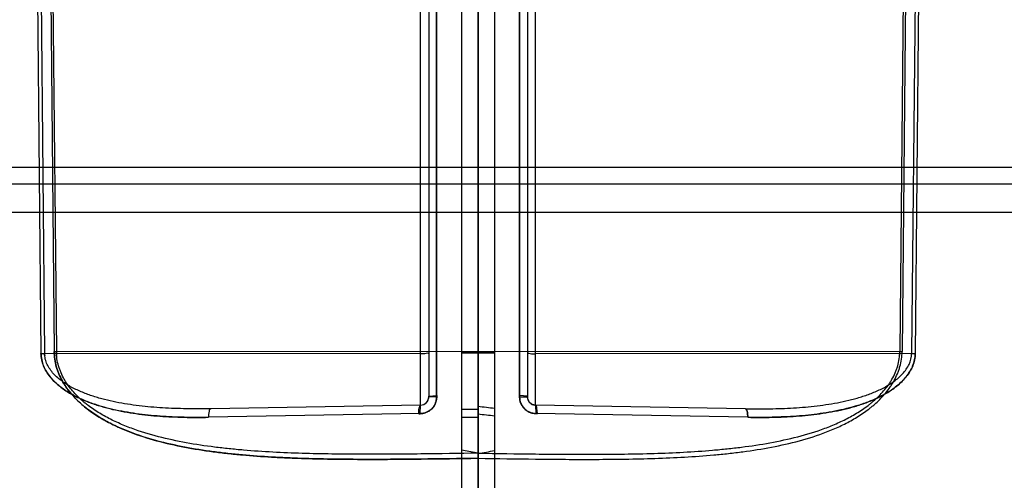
# Model space of a CAD drawing. Header units: millimetres. Extents: x 0 to 297, y 0 to 210.
# Tile 281 of 455: x 145.645 to 146.063, y 159.459 to 159.655. Entities that reach past the tile are written whole.
import ezdxf

# ---------------------------------------------------------------- set-up
doc = ezdxf.new("R2010")
doc.units = ezdxf.units.MM
doc.header["$LTSCALE"] = 16.335
for name, color, linetype in [('INTFCLR_1', 7, 'CONTINUOUS'), ('INTFCLR_144815', 7, 'CONTINUOUS'), ('INTFCLR_72935', 7, 'CONTINUOUS')]:
    doc.layers.add(name, color=color, linetype=linetype)

msp = doc.modelspace()

# ---------------------------------------------------------------- linework, layer by layer
at = {"layer": 'INTFCLR_1', "color": 6, "linetype": 'Continuous'}
for p, q in [((145.8396077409, 157.093467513), (145.8396077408, 160.3379506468)), ((145.8326077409, 160.3367163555), (145.8326077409, 157.0717026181)), ((145.8396077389, 159.4687123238), (145.8396077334, 159.4687926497))]:
    msp.add_line(p, q, dxfattribs=at)
at = {"layer": 'INTFCLR_1', "color": 9, "linetype": 'Continuous'}
for p, q in [((145.8640466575, 159.4913043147), (145.8640466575, 159.7014243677)), ((145.8572606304, 159.4946701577), (145.8572577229, 159.6977912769)), ((145.8572577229, 159.6977912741), (145.8572606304, 159.4946701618)), ((145.8606077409, 159.6979249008), (145.8606077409, 159.4948037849)), ((146.0205980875, 159.6820745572), (146.0189479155, 159.5140734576)), ((146.0215404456, 159.682074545), (146.0198976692, 159.5140734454)), ((146.0255708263, 159.68127601), (146.02396035, 159.5132749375)), ((146.0271054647, 159.6812759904), (146.0255064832, 159.5132749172)), ((145.8396077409, 159.5139539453), (145.8326077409, 159.5139068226)), ((145.8396077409, 159.5133723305), (145.8326077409, 159.5133723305)), ((146.0189479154, 159.5140734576), (145.8396077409, 159.5139539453)), ((146.02396035, 159.5132749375), (145.8640466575, 159.5131683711)), ((145.8606077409, 159.4948037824), (145.8572606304, 159.4946701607)), ((145.8396077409, 159.489368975), (145.8326077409, 159.489368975)), ((145.9533156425, 159.4897461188), (145.8640466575, 159.4913043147)), ((145.8640466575, 159.4913043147), (145.8641986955, 159.4876712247)), ((145.8396077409, 159.4860088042), (145.8326077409, 159.4860088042)), ((145.9542482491, 159.4861130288), (145.8641986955, 159.4876712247)), ((145.8396077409, 159.4708848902), (145.8326077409, 159.4721145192)), ((145.8396077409, 159.4687123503), (145.8326077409, 159.4686651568))]:
    msp.add_line(p, q, dxfattribs=at)
at = {"layer": 'INTFCLR_1', "color": 7, "linetype": 'Continuous'}
for p, q in [((145.8605913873, 159.4951419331), (145.8572276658, 159.4953464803)), ((145.8572606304, 159.4946701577), (145.8606077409, 159.4948037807)), ((145.8648794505, 159.4876268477), (145.8643840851, 159.4912821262))]:
    msp.add_line(p, q, dxfattribs=at)
at = {"layer": 'INTFCLR_1', "color": 9, "linetype": 'Continuous'}
for centre, radius, start, end in [((145.9968350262, 159.5143041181), 0.0221140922, 354.9677313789, 359.4023666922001), ((146.0194234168, 159.5626293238), 0.0485581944, 269.438927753, 270.5595984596), ((146.0135012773, 159.5133917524), 0.010459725, 354.3627565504, 359.3601037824), ((146.0247344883, 159.5947071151), 0.0814358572, 269.4553317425, 270.5431600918), ((145.8641077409, 159.4948037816), 0.0035, 179.9999999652, 269.0000000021)]:
    msp.add_arc(centre, radius, start, end, dxfattribs=at)
for points, knots in [([(145.8396077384, 159.4687123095), (145.8477553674, 159.4685705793), (145.8644000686, 159.468323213), (145.8894708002, 159.4681617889), (145.9105824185, 159.4684412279), (145.9273554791, 159.4691668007), (145.937776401, 159.4699047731), (145.9460630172, 159.4707223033), (145.9542531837, 159.4717073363), (145.9643580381, 159.4732984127), (145.976273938, 159.4759732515), (145.9859468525, 159.4790497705), (145.9934038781, 159.4821940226), (145.9988065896, 159.4849506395), (146.0030990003, 159.4876369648), (146.0059529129, 159.4897590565), (146.0075404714, 159.4910541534), (146.0098687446, 159.4930796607), (146.0124019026, 159.4956844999), (146.0145953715, 159.4985859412), (146.0157451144, 159.5003507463), (146.0168160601, 159.502187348), (146.0177456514, 159.5041133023), (146.0185088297, 159.5061189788), (146.0194766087, 159.5092063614), (146.0198765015, 159.5119176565), (146.0198976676, 159.5140734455)], [0, 0, 0, 0, 0.1227993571, 0.2508525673, 0.3778081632, 0.4409136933, 0.5038294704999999, 0.5352095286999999, 0.5663863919, 0.6281343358, 0.6892733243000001, 0.7502731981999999, 0.7807844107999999, 0.8111421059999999, 0.8415834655, 0.8569595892, 0.8647078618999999, 0.8724518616, 0.9034658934, 0.9192113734, 0.9271979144, 0.9351937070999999, 0.9512399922, 0.9593503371, 0.9675117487, 1, 1, 1, 1]), ([(145.8396077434, 159.4708848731), (145.847722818, 159.4707429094), (145.8642882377, 159.4704933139), (145.8892331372, 159.4703189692), (145.9102281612, 159.4705683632), (145.9269089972, 159.4712471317), (145.9372726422, 159.4719430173), (145.9455140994, 159.472716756), (145.9536578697, 159.4736503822), (145.9637035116, 159.4751606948), (145.975549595, 159.4777041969), (145.9851701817, 159.4806340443), (145.9925903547, 159.4836328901), (145.9979618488, 159.4862607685), (146.0022332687, 159.488824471), (146.0050756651, 159.4908523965), (146.0066554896, 159.4920892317), (146.0089662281, 159.4940185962), (146.0114841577, 159.4965018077), (146.0136713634, 159.4992784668), (146.0148160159, 159.5009652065), (146.0158803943, 159.5027175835), (146.0168055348, 159.5045570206), (146.0175654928, 159.5064743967), (146.0185268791, 159.5094182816), (146.0189266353, 159.5120125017), (146.0189479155, 159.5140734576)], [0, 0, 0, 0, 0.1236520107, 0.2524002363, 0.3800415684, 0.4434824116, 0.5067232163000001, 0.5382592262, 0.5695848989, 0.6316002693, 0.6929430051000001, 0.7540350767, 0.7845233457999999, 0.8147910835, 0.8450516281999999, 0.8602925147, 0.8679595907, 0.8756129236, 0.9061563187, 0.9215891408, 0.9293966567, 0.9371991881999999, 0.9528156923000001, 0.9606889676, 0.9685996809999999, 1, 1, 1, 1]), ([(145.8606077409, 159.5130347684), (145.8606077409, 159.5136076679), (145.8626098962, 159.5129108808), (145.8634719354, 159.5131679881), (145.8640466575, 159.5131683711)], [0, 0, 0, 0, 0.4992058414, 1, 1, 1, 1]), ([(145.9533156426, 159.4897461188), (145.9567463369, 159.4896862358), (145.9635657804, 159.4896692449), (145.9737279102, 159.4900374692), (145.9837498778, 159.490904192), (145.9919886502, 159.4921684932), (145.9976587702, 159.4934432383), (146.0008658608, 159.4943074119), (146.0040402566, 159.4952701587), (146.0071575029, 159.4963952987), (146.0101806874, 159.4977188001), (146.0131014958, 159.4991786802), (146.0158803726, 159.5008828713), (146.0184206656, 159.5029005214), (146.0201697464, 159.5045955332), (146.0217027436, 159.5064967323), (146.0233292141, 159.5092700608), (146.0239428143, 159.5116859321), (146.02396035, 159.5132749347)], [0, 0, 0, 0, 0.1292136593, 0.2567537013, 0.3828158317, 0.5078485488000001, 0.570284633, 0.6015750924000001, 0.6329099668, 0.6951914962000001, 0.7262274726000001, 0.7571393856, 0.8181337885, 0.8485216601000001, 0.8791561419, 0.9096848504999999, 0.9401572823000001, 1, 1, 1, 1]), ([(146.0255064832, 159.5132749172), (146.0254978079, 159.5123669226), (146.0252953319, 159.5105494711), (146.0244845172, 159.5079535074), (146.0232624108, 159.5055527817), (146.0217346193, 159.5033829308), (146.0199815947, 159.5014342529), (146.0180637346, 159.4996877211), (146.016020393, 159.4981205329), (146.013180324, 159.4962516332), (146.0094455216, 159.4942628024), (146.0055478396, 159.4926426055), (146.0023623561, 159.4915280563), (145.9991417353, 159.4905252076), (145.9934342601, 159.4890381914), (145.9851043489, 159.4875470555), (145.9749414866, 159.4865092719), (145.964634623, 159.4860521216), (145.9577192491, 159.4860529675), (145.9542482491, 159.4861130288)], [0, 0, 0, 0, 0.0330716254, 0.06608522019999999, 0.0985391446, 0.1307900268, 0.1624655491, 0.1938182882, 0.2251344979, 0.2561583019, 0.3175584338, 0.3789040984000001, 0.4097131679, 0.4404524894, 0.5017351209, 0.6244039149, 0.7482063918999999, 0.8735636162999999, 1, 1, 1, 1]), ([(145.9542482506, 159.4861130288), (145.9577089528, 159.4860531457), (145.9645896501, 159.4860519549), (145.974844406, 159.4865036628), (145.9849609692, 159.4875284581), (145.9932730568, 159.4890043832), (145.9989838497, 159.4904807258), (146.0022164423, 159.4914799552), (146.005424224, 159.4925946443), (146.0085710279, 159.4938949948), (146.0116153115, 159.4954178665), (146.0145736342, 159.4971059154), (146.0173802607, 159.4990734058), (146.0199320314, 159.5013843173), (146.0216969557, 159.5033350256), (146.0229804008, 159.5051482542), (146.0238536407, 159.5067131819), (146.0246083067, 159.5083545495), (146.0251541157, 159.5100952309), (146.0254460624, 159.5118947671), (146.0255020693, 159.5128129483), (146.0255064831, 159.5132749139)], [0, 0, 0, 0, 0.1260551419, 0.2505191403, 0.3736768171, 0.4961457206, 0.5575286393, 0.5883783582, 0.6193467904, 0.6811908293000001, 0.7122024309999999, 0.7432588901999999, 0.8052039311, 0.8365147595, 0.8684817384, 0.9008258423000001, 0.9171649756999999, 0.9336875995, 0.9665699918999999, 0.9831747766, 1, 1, 1, 1]), ([(145.9533156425, 159.4897461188), (145.9537438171, 159.489738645), (145.9542172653, 159.4880232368), (145.9542712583, 159.4869677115), (145.9542482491, 159.4861130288)], [0, 0, 0, 0, 0.3337196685, 1, 1, 1, 1]), ([(145.9542482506, 159.4861130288), (145.9542601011, 159.4865532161), (145.9542172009, 159.4876025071), (145.9540809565, 159.4887658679), (145.9535866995, 159.4897413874), (145.9533156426, 159.4897461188)], [0, 0, 0, 0, 0.3406089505, 0.7903051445, 1, 1, 1, 1])]:
    msp.add_open_spline(points, degree=3, knots=knots, dxfattribs=at)
at = {"layer": 'INTFCLR_1', "color": 7, "linetype": 'Continuous'}
for points, knots in [([(145.8572276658, 159.4953464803), (145.8571838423, 159.4948972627), (145.8572798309, 159.4939868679), (145.8576213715, 159.4919870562), (145.8587406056, 159.4901568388), (145.8603105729, 159.48885615), (145.8615189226, 159.4881972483), (145.8628294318, 159.4877831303), (145.8637428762, 159.487679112), (145.8641986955, 159.4876712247)], [0, 0, 0, 0, 0.1172017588, 0.2351105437, 0.5267661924, 0.6451498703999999, 0.7630181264, 0.8816200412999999, 1, 1, 1, 1]), ([(145.8648794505, 159.4876268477), (145.8644261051, 159.4875913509), (145.8635116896, 159.4877023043), (145.8621656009, 159.4879503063), (145.8606924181, 159.4885879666), (145.8593995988, 159.4895531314), (145.8583903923, 159.490791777), (145.857746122, 159.492000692), (145.8573499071, 159.4933087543), (145.857260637, 159.494217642), (145.8572606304, 159.4946701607)], [0, 0, 0, 0, 0.1177825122, 0.2362078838, 0.353881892, 0.5302427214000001, 0.648152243, 0.7652289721, 0.8827910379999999, 1, 1, 1, 1]), ([(145.8572606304, 159.4946701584), (145.857260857, 159.4940164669), (145.857448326, 159.4926998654), (145.85827069, 159.490884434), (145.8595748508, 159.4893629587), (145.8615305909, 159.4880768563), (145.863204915, 159.4876888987), (145.8641986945, 159.4876712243)], [0, 0, 0, 0, 0.1803810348, 0.361244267, 0.5430015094, 0.7257310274, 1, 1, 1, 1]), ([(145.8640466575, 159.4913043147), (145.8638207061, 159.4913082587), (145.8631453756, 159.491385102), (145.8620802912, 159.4918424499), (145.8608816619, 159.4930618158), (145.8605162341, 159.4943650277), (145.8605913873, 159.4951419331)], [0, 0, 0, 0, 0.1185272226, 0.35449447, 0.5906190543, 1, 1, 1, 1]), ([(145.8606077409, 159.4948037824), (145.8606077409, 159.4945775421), (145.860672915, 159.4939003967), (145.8611122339, 159.4928270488), (145.8623108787, 159.4916081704), (145.8636066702, 159.4912207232), (145.8643840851, 159.4912821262)], [0, 0, 0, 0, 0.1186672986, 0.3548146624, 0.5909612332, 1, 1, 1, 1])]:
    msp.add_open_spline(points, degree=3, knots=knots, dxfattribs=at)
at = {"layer": 'INTFCLR_144815', "color": 9, "linetype": 'Continuous'}
for p, q in [((146.1473760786, 159.5922982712), (145.3988725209, 159.5922982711)), ((145.4058714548, 159.585420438), (146.1423713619, 159.585420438))]:
    msp.add_line(p, q, dxfattribs=at)
at = {"layer": 'INTFCLR_144815', "color": 6, "linetype": 'Continuous'}
msp.add_line((146.1657461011, 159.5731339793), (145.3783784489, 159.5731339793), dxfattribs=at)
at = {"layer": 'INTFCLR_72935', "color": 6, "linetype": 'Continuous'}
for p, q in [((145.8396077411, 160.3379506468), (145.8396072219, 157.0704683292)), ((145.8466077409, 160.3367163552), (145.8466077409, 157.0717026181))]:
    msp.add_line(p, q, dxfattribs=at)
at = {"layer": 'INTFCLR_72935', "color": 9, "linetype": 'Continuous'}
for p, q in [((145.8151688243, 159.4913043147), (145.8151688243, 159.7014243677)), ((145.8186077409, 159.6979249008), (145.8186077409, 159.4948037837)), ((145.8219548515, 159.4946701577), (145.8219577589, 159.6977912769)), ((145.8219577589, 159.6977912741), (145.8219548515, 159.4946701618)), ((145.6521100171, 159.6812759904), (145.6537089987, 159.5132749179)), ((145.6536446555, 159.68127601), (145.6552551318, 159.5132749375)), ((145.6576750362, 159.6820745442), (145.6593178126, 159.5140734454)), ((145.6586173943, 159.6820745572), (145.6602675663, 159.5140734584)), ((145.8151688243, 159.5131683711), (145.6552551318, 159.5132749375)), ((145.8396077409, 159.5139539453), (145.6602675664, 159.5140734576)), ((145.8466077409, 159.5139068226), (145.8396077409, 159.5139539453)), ((145.8466077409, 159.5133723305), (145.8396077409, 159.5133489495)), ((145.8219548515, 159.4946701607), (145.8186077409, 159.494803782)), ((145.8151688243, 159.4913043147), (145.7258998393, 159.4897461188)), ((145.8150167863, 159.4876712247), (145.8151688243, 159.4913043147)), ((145.8150167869, 159.4876712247), (145.7249672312, 159.4861130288))]:
    msp.add_line(p, q, dxfattribs=at)
at = {"layer": 'INTFCLR_72935', "color": 7, "linetype": 'Continuous'}
for p, q in [((145.8219548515, 159.4946701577), (145.8186077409, 159.4948037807)), ((145.8186240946, 159.4951419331), (145.8219878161, 159.4953464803))]:
    msp.add_line(p, q, dxfattribs=at)
at = {"layer": 'INTFCLR_72935', "color": 9, "linetype": 'Continuous'}
for centre, radius, start, end in [((145.6544809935, 159.5947071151), 0.0814358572, 269.4568399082, 270.5446682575), ((145.6657142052, 159.5133917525), 0.0104597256, 180.6398964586, 185.6372435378), ((145.659792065, 159.5626293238), 0.0485581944, 269.4404015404, 270.561072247), ((145.6823804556, 159.5143041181), 0.0221140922, 180.5976333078, 185.0322686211), ((145.8151077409, 159.4948037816), 0.0035, 270.9999999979, 360), ((146.0523365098, 161.3400147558), 1.861407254, 263.4376802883, 263.6545208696), ((146.0219600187, 161.0087656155), 1.5320699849, 263.1642527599, 263.4278386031)]:
    msp.add_arc(centre, radius, start, end, dxfattribs=at)
at = {"layer": 'INTFCLR_72935', "color": 6, "linetype": 'Continuous'}
msp.add_arc((145.6170900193, 160.7852395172), 1.3331813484, 279.6080522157, 279.9133085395, dxfattribs=at)
at = {"layer": 'INTFCLR_72935', "color": 9, "linetype": 'Continuous'}
for points, knots in [([(145.6537089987, 159.5132749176), (145.6537176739, 159.5123669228), (145.6539201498, 159.5105494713), (145.6547309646, 159.5079535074), (145.655953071, 159.5055527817), (145.6574808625, 159.5033829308), (145.6592338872, 159.5014342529), (145.6611517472, 159.4996877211), (145.6631950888, 159.4981205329), (145.6660351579, 159.4962516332), (145.6697699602, 159.4942628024), (145.6736676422, 159.4926426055), (145.6768531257, 159.4915280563), (145.6800737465, 159.4905252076), (145.6857812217, 159.4890381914), (145.6941111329, 159.4875470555), (145.7042739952, 159.4865092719), (145.7145808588, 159.4860521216), (145.7214962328, 159.4860529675), (145.7249672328, 159.4861130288)], [0, 0, 0, 0, 0.0330716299, 0.0660852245, 0.0985391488, 0.1307900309, 0.162465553, 0.193818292, 0.2251345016, 0.2561583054, 0.317558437, 0.3789041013, 0.4097131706, 0.4404524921, 0.5017351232, 0.6244039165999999, 0.7482063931, 0.8735636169, 1, 1, 1, 1]), ([(145.7249672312, 159.4861130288), (145.721506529, 159.4860531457), (145.7146258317, 159.4860519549), (145.7043710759, 159.4865036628), (145.6942545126, 159.4875284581), (145.685942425, 159.4890043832), (145.6802316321, 159.4904807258), (145.6769990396, 159.4914799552), (145.6737912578, 159.4925946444), (145.6706444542, 159.4938949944), (145.6676001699, 159.4954178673), (145.6646418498, 159.4971059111), (145.6618352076, 159.4990734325), (145.659283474, 159.5013842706), (145.6575184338, 159.5033352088), (145.6559728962, 159.5055184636), (145.6547417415, 159.5079257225), (145.6539226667, 159.5105354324), (145.6537177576, 159.512358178), (145.6537089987, 159.5132749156)], [0, 0, 0, 0, 0.1260635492, 0.2505358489, 0.3737017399, 0.4961788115, 0.5575658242, 0.5884176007, 0.6193880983, 0.6812362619, 0.712249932, 0.7433084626, 0.8052576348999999, 0.8365705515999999, 0.8685396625, 0.9008859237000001, 0.9337247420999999, 0.9666093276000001, 1, 1, 1, 1]), ([(145.7258998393, 159.4897461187), (145.7224691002, 159.489686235), (145.7156496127, 159.4896691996), (145.7054874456, 159.4900372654), (145.6954654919, 159.4909043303), (145.6872266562, 159.4921679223), (145.6815566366, 159.4934430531), (145.6783498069, 159.4943079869), (145.6751749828, 159.4952692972), (145.6720582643, 159.496396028), (145.6690346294, 159.4977185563), (145.6661136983, 159.4991783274), (145.6633328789, 159.5008800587), (145.6607960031, 159.5029018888), (145.6590458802, 159.5045959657), (145.657510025, 159.5064932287), (145.6562906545, 159.5085938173), (145.6554703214, 159.5108721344), (145.6552596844, 159.5124740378), (145.6552551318, 159.5132749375)], [0, 0, 0, 0, 0.1291705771, 0.2566665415, 0.3826840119, 0.5076753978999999, 0.570087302, 0.6013656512, 0.6326921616, 0.6949501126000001, 0.7259767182, 0.7568792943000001, 0.8178552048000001, 0.8482296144, 0.8788541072, 0.9093741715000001, 0.9398355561, 0.9698494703, 1, 1, 1, 1]), ([(145.8396077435, 159.4687123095), (145.8314601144, 159.4685705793), (145.8148154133, 159.468323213), (145.7897446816, 159.4681617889), (145.7686330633, 159.4684412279), (145.7518600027, 159.4691668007), (145.7414390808, 159.4699047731), (145.7331524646, 159.4707223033), (145.7249622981, 159.4717073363), (145.7148574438, 159.4732984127), (145.7029415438, 159.4759732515), (145.6932686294, 159.4790497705), (145.6858116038, 159.4821940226), (145.6804088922, 159.4849506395), (145.6761164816, 159.4876369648), (145.6732625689, 159.4897590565), (145.6716750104, 159.4910541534), (145.6693467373, 159.4930796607), (145.6668135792, 159.4956844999), (145.6646201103, 159.4985859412), (145.6634703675, 159.5003507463), (145.6623994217, 159.502187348), (145.6614698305, 159.5041133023), (145.6607066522, 159.5061189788), (145.6597388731, 159.5092063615), (145.6593389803, 159.5119176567), (145.6593178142, 159.5140734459)], [0, 0, 0, 0, 0.1227993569, 0.2508525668, 0.3778081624, 0.4409136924, 0.5038294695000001, 0.5352095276, 0.5663863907, 0.6281343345, 0.689273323, 0.7502731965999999, 0.7807844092, 0.8111421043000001, 0.8415834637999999, 0.8569595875, 0.8647078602, 0.8724518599, 0.9034658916, 0.9192113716, 0.9271979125, 0.9351937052, 0.9512399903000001, 0.9593503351, 0.9675117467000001, 1, 1, 1, 1]), ([(145.6593178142, 159.5140734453), (145.659328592, 159.5129858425), (145.6594972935, 159.510823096), (145.6601738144, 159.5076524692), (145.661229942, 159.5046133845), (145.6626163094, 159.5017380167), (145.6642764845, 159.4990422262), (145.6667808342, 159.4957261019), (145.6703664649, 159.4920233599), (145.6743836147, 159.4888550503), (145.6777679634, 159.4866028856), (145.6812493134, 159.4845246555), (145.6848582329, 159.4826768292), (145.6885597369, 159.4810361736), (145.6941777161, 159.4787627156), (145.7028683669, 159.475994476), (145.7147751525, 159.4733130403), (145.7248909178, 159.4717221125), (145.7330897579, 159.4707309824), (145.741384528, 159.4699059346), (145.74973281, 159.4693178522), (145.7581240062, 159.4688970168), (145.7665719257, 159.4685693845), (145.7771576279, 159.4683321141), (145.7941210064, 159.4681868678), (145.8149401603, 159.4683255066), (145.8315186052, 159.4685717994), (145.8396077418, 159.4687123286)], [0, 0, 0, 0, 0.0163894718, 0.0325708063, 0.04872581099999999, 0.0647522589, 0.0805785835, 0.0963540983, 0.1272955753, 0.1579331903, 0.1732661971, 0.1885321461, 0.2190087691, 0.2342832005, 0.2495341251, 0.3103187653, 0.3714297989, 0.4333009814, 0.4645335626, 0.4958689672, 0.5588993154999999, 0.5906155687, 0.6224705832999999, 0.6862903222, 0.7501580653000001, 0.8780895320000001, 1, 1, 1, 1]), ([(145.8396077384, 159.4708848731), (145.8314926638, 159.4707429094), (145.8149272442, 159.4704933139), (145.7899823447, 159.4703189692), (145.7689873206, 159.4705683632), (145.7523064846, 159.4712471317), (145.7419428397, 159.4719430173), (145.7337013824, 159.472716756), (145.7255576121, 159.4736503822), (145.7155119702, 159.4751606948), (145.7036658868, 159.4777041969), (145.6940453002, 159.4806340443), (145.6866251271, 159.4836328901), (145.6812536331, 159.4862607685), (145.6769822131, 159.488824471), (145.6741398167, 159.4908523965), (145.6725599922, 159.4920892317), (145.6702492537, 159.4940185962), (145.6677313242, 159.4965018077), (145.6655441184, 159.4992784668), (145.6643994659, 159.5009652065), (145.6633350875, 159.5027175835), (145.662409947, 159.5045570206), (145.661649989, 159.5064743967), (145.6606886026, 159.5094182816), (145.6602888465, 159.5120125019), (145.6602675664, 159.5140734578)], [0, 0, 0, 0, 0.1236520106, 0.2524002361, 0.380041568, 0.4434824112, 0.5067232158, 0.5382592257, 0.5695848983, 0.6316002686, 0.6929430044, 0.7540350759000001, 0.784523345, 0.8147910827, 0.8450516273, 0.8602925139, 0.8679595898, 0.8756129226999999, 0.9061563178, 0.9215891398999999, 0.9293966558, 0.9371991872, 0.9528156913, 0.9606889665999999, 0.96859968, 1, 1, 1, 1]), ([(145.8186077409, 159.5130347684), (145.8186077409, 159.5136076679), (145.8166055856, 159.5129108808), (145.8157435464, 159.5131679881), (145.8151688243, 159.5131683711)], [0, 0, 0, 0, 0.4992058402, 1, 1, 1, 1]), ([(145.7258998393, 159.4897461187), (145.7254716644, 159.4897386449), (145.7249982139, 159.4880232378), (145.7249442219, 159.4869677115), (145.7249672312, 159.4861130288)], [0, 0, 0, 0, 0.3337198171, 1, 1, 1, 1])]:
    msp.add_open_spline(points, degree=3, knots=knots, dxfattribs=at)
at = {"layer": 'INTFCLR_72935', "color": 7, "linetype": 'Continuous'}
for points, knots in [([(145.8143360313, 159.4876268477), (145.8147893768, 159.4875913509), (145.8157037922, 159.4877023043), (145.817049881, 159.4879503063), (145.8185230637, 159.4885879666), (145.819815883, 159.4895531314), (145.8208250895, 159.490791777), (145.8214693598, 159.492000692), (145.8218655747, 159.4933087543), (145.8219548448, 159.494217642), (145.8219548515, 159.4946701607)], [0, 0, 0, 0, 0.1177825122, 0.2362078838, 0.353881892, 0.5302427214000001, 0.648152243, 0.7652289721, 0.8827910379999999, 1, 1, 1, 1]), ([(145.8219878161, 159.4953464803), (145.8220316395, 159.4948972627), (145.8219356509, 159.4939868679), (145.8215941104, 159.4919870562), (145.8204748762, 159.4901568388), (145.8189049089, 159.48885615), (145.8176965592, 159.4881972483), (145.8163860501, 159.4877831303), (145.8154726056, 159.487679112), (145.8150167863, 159.4876712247)], [0, 0, 0, 0, 0.1172017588, 0.2351105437, 0.5267661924, 0.6451498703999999, 0.7630181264, 0.8816200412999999, 1, 1, 1, 1]), ([(145.8219548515, 159.4946701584), (145.8219546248, 159.4940164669), (145.8217671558, 159.4926998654), (145.8209447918, 159.490884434), (145.819640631, 159.4893629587), (145.817684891, 159.4880768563), (145.8160105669, 159.4876888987), (145.8150167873, 159.4876712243)], [0, 0, 0, 0, 0.1803810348, 0.361244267, 0.5430015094, 0.7257310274, 1, 1, 1, 1]), ([(145.8151688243, 159.4913043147), (145.8160522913, 159.4913197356), (145.8179768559, 159.4921235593), (145.8187194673, 159.4941560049), (145.8186240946, 159.4951419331)], [0, 0, 0, 0, 0.4714724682, 1, 1, 1, 1]), ([(145.8143360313, 159.4876268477), (145.814352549, 159.4878460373), (145.8144435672, 159.4887835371), (145.8144270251, 159.4900796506), (145.8148643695, 159.4909421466), (145.8150723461, 159.4913123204), (145.8151688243, 159.4913043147)], [0, 0, 0, 0, 0.1710633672, 0.7412523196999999, 0.9246597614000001, 1, 1, 1, 1])]:
    msp.add_open_spline(points, degree=3, knots=knots, dxfattribs=at)

doc.saveas('drawing.dxf')
